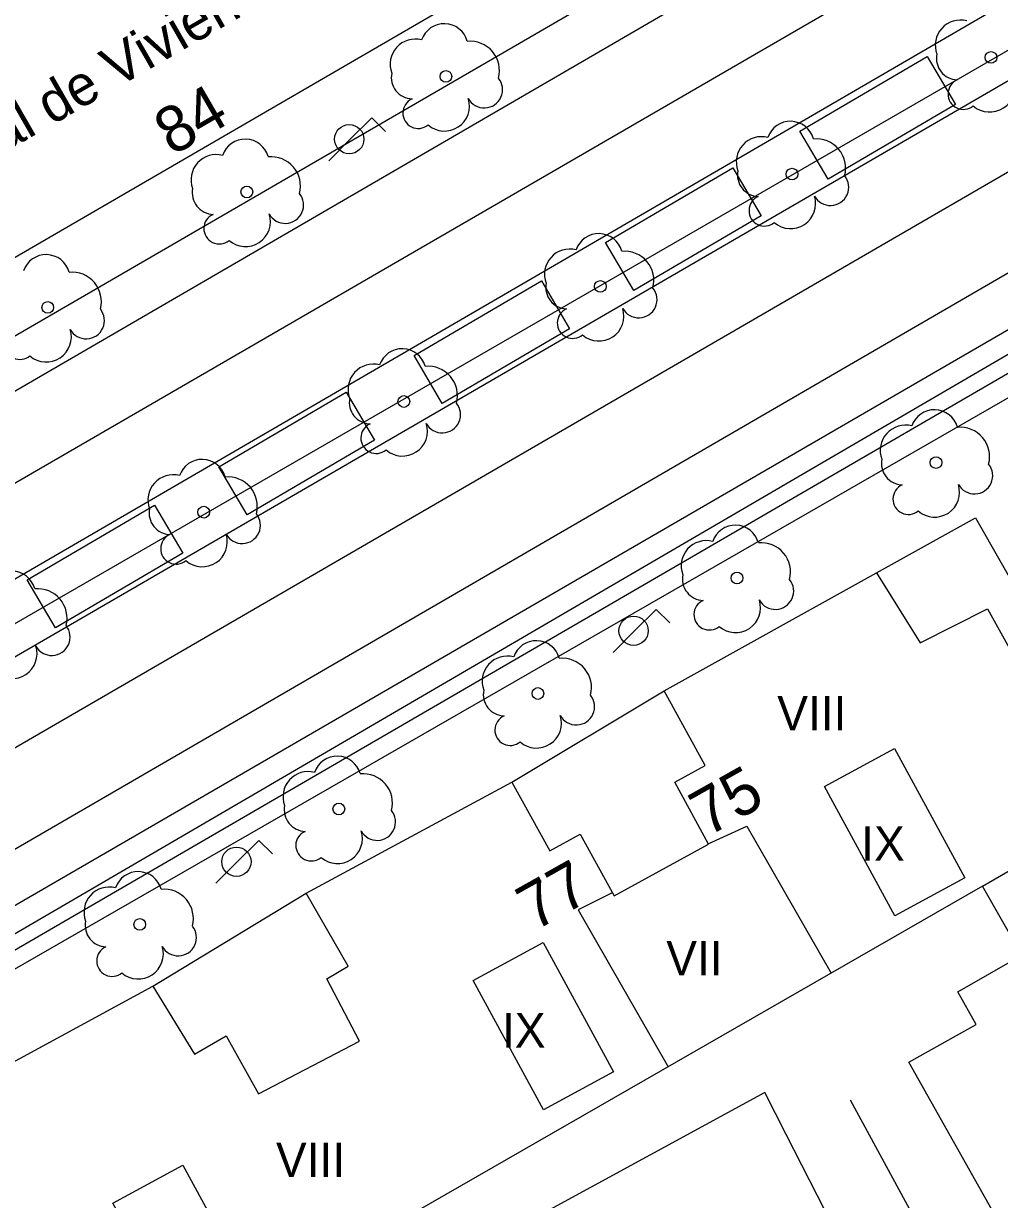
# Model space of a CAD drawing. Extents: x 282771 to 285132, y 4823109 to 4825496.
# Drawn here: x 283724.1 to 283766.5, y 4823709.7 to 4823760.9 of the extents above; entities that cross this region are included whole.
import ezdxf

# ---------------------------------------------------------------- set-up
doc = ezdxf.new("R2010")
doc.units = 0
for name, color, linetype in [('ACERA-BORDILLO', 7, 'Continuous'), ('ACERA-INTERIOR', 7, 'Continuous'), ('ARBOL', 7, 'Continuous'), ('BORDILLO', 7, 'Continuous'), ('CALLE-EJE', 7, 'Continuous'), ('CARRIL-BICI-AREA', 7, 'Continuous'), ('CARRIL-BICI-EJE', 7, 'Continuous'), ('EDIFICIO', 7, 'Continuous'), ('FAROLA', 7, 'Continuous'), ('MEDIANERA', 7, 'Continuous'), ('NUM-PORTAL', 7, 'Continuous'), ('SENAL-VIARIA', 7, 'Continuous'), ('TXT-ALTURA-EDIFICIO', 7, 'Continuous'), ('TXT-EDIFICIOS', 7, 'Continuous'), ('ZONA-VERDE', 7, 'Continuous')]:
    doc.layers.add(name, color=color, linetype=linetype)

msp = doc.modelspace()

# ---------------------------------------------------------------- linework, layer by layer
at = {"layer": 'ACERA-BORDILLO'}
for points in [[(283686.965, 4823723.606), (283698.624, 4823730.373), (283698.444, 4823732.697), (283821.968, 4823804.368)], [(283697.914, 4823709.533), (283698.172, 4823709.83), (283698.73, 4823710.356), (283699.023, 4823710.585), (283699.317, 4823710.814), (283699.62, 4823711.009), (283699.923, 4823711.203), (283707.273, 4823715.467), (283708.328, 4823713.648), (283815.96, 4823776.062)]]:
    msp.add_lwpolyline(points, dxfattribs=at)
at = {"layer": 'ACERA-INTERIOR'}
for points in [[(283761.172, 4823737.017), (283765.482, 4823739.407), (283772.472, 4823727.157)], [(283745.302, 4823727.907), (283751.932, 4823731.877)], [(283729.692, 4823719.037), (283736.352, 4823723.077)], [(283760.017, 4823714.081), (283765.64, 4823703.742)]]:
    msp.add_lwpolyline(points, dxfattribs=at)
at = {"layer": 'ARBOL'}
for centre in [(283766.153, 4823759.445), (283742.435, 4823758.617), (283757.495, 4823754.37), (283733.775, 4823753.592), (283749.155, 4823749.48), (283725.114, 4823748.567), (283740.606, 4823744.473), (283763.759, 4823741.817), (283731.9, 4823739.657), (283755.099, 4823736.792), (283746.438, 4823731.767), (283737.777, 4823726.742), (283729.117, 4823721.717)]:
    msp.add_circle(centre, 0.255, dxfattribs=at)
for centre, radius, start, end in [((283764.823, 4823759.975), 1.097, 75.4318, 200.5561), ((283742.365, 4823759.877), 1.038, 15.6423, 161.3843), ((283741.105, 4823759.147), 1.097, 75.4318, 200.5561), ((283743.495, 4823758.877), 1.272, 345.0327, 95.7993), ((283764.713, 4823759.405), 0.935, 168.599, 268.1324), ((283740.995, 4823758.577), 0.935, 168.599, 268.1324), ((283744.105, 4823758.047), 0.797, 208.9625, 38.991), ((283766.093, 4823758.155), 1.086, 228.9545, 17.928), ((283764.953, 4823757.855), 0.672, 113.7367, 309.4725), ((283741.235, 4823757.027), 0.672, 113.7367, 309.4725), ((283742.375, 4823757.327), 1.086, 228.9545, 17.928), ((283757.425, 4823755.63), 1.038, 15.6423, 161.3843), ((283756.165, 4823754.9), 1.097, 75.4318, 200.5561), ((283733.705, 4823754.852), 1.038, 15.6423, 161.3843), ((283758.555, 4823754.63), 1.272, 345.0327, 95.7993), ((283732.445, 4823754.122), 1.097, 75.4318, 200.5561), ((283734.835, 4823753.852), 1.272, 345.0327, 95.7993), ((283756.055, 4823754.33), 0.935, 168.599, 268.1324), ((283759.165, 4823753.8), 0.797, 208.9625, 38.991), ((283732.335, 4823753.552), 0.935, 168.599, 268.1324), ((283735.445, 4823753.022), 0.797, 208.9625, 38.991), ((283756.295, 4823752.78), 0.672, 113.7367, 309.4725), ((283757.435, 4823753.08), 1.086, 228.9545, 17.928), ((283732.575, 4823752.002), 0.672, 113.7367, 309.4725), ((283733.715, 4823752.302), 1.086, 228.9545, 17.928), ((283749.085, 4823750.74), 1.038, 15.6423, 161.3843), ((283725.044, 4823749.827), 1.038, 15.6423, 161.3843), ((283747.825, 4823750.01), 1.097, 75.4318, 200.5561), ((283750.215, 4823749.74), 1.272, 345.0327, 95.7993), ((283726.174, 4823748.827), 1.272, 345.0327, 95.7993), ((283747.715, 4823749.44), 0.935, 168.599, 268.1324), ((283750.825, 4823748.91), 0.797, 208.9625, 38.991), ((283726.784, 4823747.997), 0.797, 208.9625, 38.991), ((283747.955, 4823747.89), 0.672, 113.7367, 309.4725), ((283749.095, 4823748.19), 1.086, 228.9545, 17.928), ((283723.914, 4823746.977), 0.672, 113.7367, 309.4725), ((283725.054, 4823747.277), 1.086, 228.9545, 17.928), ((283740.536, 4823745.733), 1.038, 15.6423, 161.3843), ((283739.276, 4823745.003), 1.097, 75.4318, 200.5561), ((283741.666, 4823744.733), 1.272, 345.0327, 95.7993), ((283739.166, 4823744.433), 0.935, 168.599, 268.1324), ((283742.276, 4823743.903), 0.797, 208.9625, 38.991), ((283763.689, 4823743.077), 1.038, 15.6423, 161.3843), ((283739.406, 4823742.883), 0.672, 113.7367, 309.4725), ((283740.546, 4823743.183), 1.086, 228.9545, 17.928), ((283762.429, 4823742.347), 1.097, 75.4318, 200.5561), ((283764.819, 4823742.077), 1.272, 345.0327, 95.7993), ((283731.83, 4823740.917), 1.038, 15.6423, 161.3843), ((283762.319, 4823741.777), 0.935, 168.599, 268.1324), ((283765.429, 4823741.247), 0.797, 208.9625, 38.991), ((283730.57, 4823740.187), 1.097, 75.4318, 200.5561), ((283732.96, 4823739.917), 1.272, 345.0327, 95.7993), ((283762.559, 4823740.227), 0.672, 113.7367, 309.4725), ((283763.699, 4823740.527), 1.086, 228.9545, 17.928), ((283730.46, 4823739.617), 0.935, 168.599, 268.1324), ((283733.57, 4823739.087), 0.797, 208.9625, 38.991), ((283755.029, 4823738.052), 1.038, 15.6423, 161.3843), ((283730.7, 4823738.067), 0.672, 113.7367, 309.4725), ((283731.84, 4823738.367), 1.086, 228.9545, 17.928), ((283753.769, 4823737.322), 1.097, 75.4318, 200.5561), ((283756.159, 4823737.052), 1.272, 345.0327, 95.7993), ((283723.552, 4823736.049), 1.038, 15.6423, 161.3843), ((283753.659, 4823736.752), 0.935, 168.599, 268.1324), ((283756.769, 4823736.222), 0.797, 208.9625, 38.991), ((283724.681, 4823735.049), 1.272, 345.0327, 95.7993), ((283753.899, 4823735.202), 0.672, 113.7367, 309.4725), ((283755.039, 4823735.502), 1.086, 228.9545, 17.928), ((283725.291, 4823734.219), 0.797, 208.9625, 38.991), ((283746.368, 4823733.027), 1.038, 15.6423, 161.3843), ((283723.562, 4823733.499), 1.086, 228.9545, 17.928), ((283745.108, 4823732.297), 1.097, 75.4318, 200.5561), ((283747.498, 4823732.027), 1.272, 345.0327, 95.7993), ((283744.998, 4823731.727), 0.935, 168.599, 268.1324), ((283748.108, 4823731.197), 0.797, 208.9625, 38.991), ((283745.238, 4823730.177), 0.672, 113.7367, 309.4725), ((283746.378, 4823730.477), 1.086, 228.9545, 17.928), ((283737.707, 4823728.002), 1.038, 15.6423, 161.3843), ((283736.447, 4823727.272), 1.097, 75.4318, 200.5561), ((283738.837, 4823727.002), 1.272, 345.0327, 95.7993), ((283736.337, 4823726.702), 0.935, 168.599, 268.1324), ((283739.447, 4823726.172), 0.797, 208.9625, 38.991), ((283736.577, 4823725.152), 0.672, 113.7367, 309.4725), ((283737.717, 4823725.452), 1.086, 228.9545, 17.928), ((283729.047, 4823722.977), 1.038, 15.6423, 161.3843), ((283727.787, 4823722.247), 1.097, 75.4318, 200.5561), ((283730.177, 4823721.977), 1.272, 345.0327, 95.7993), ((283727.677, 4823721.677), 0.935, 168.599, 268.1324), ((283730.787, 4823721.147), 0.797, 208.9625, 38.991), ((283727.917, 4823720.127), 0.672, 113.7367, 309.4725), ((283729.057, 4823720.427), 1.086, 228.9545, 17.928)]:
    msp.add_arc(centre, radius, start, end, dxfattribs=at)
at = {"layer": 'BORDILLO'}
for points in [[(283691.749, 4823718.19), (283819.843, 4823792.692), (283831.283, 4823799.266)], [(283834.164, 4823797.465), (283693.206, 4823715.678), (283692.966, 4823715.567), (283692.693, 4823715.498), (283692.4, 4823715.484), (283692.105, 4823715.531), (283691.825, 4823715.637), (283691.578, 4823715.794), (283691.375, 4823715.989), (283691.222, 4823716.205), (283691.11, 4823716.446), (283691.042, 4823716.719), (283691.028, 4823717.011), (283691.075, 4823717.307), (283691.181, 4823717.586), (283691.338, 4823717.834), (283691.533, 4823718.036), (283691.749, 4823718.19)]]:
    msp.add_lwpolyline(points, dxfattribs=at)
at = {"layer": 'CALLE-EJE'}
msp.add_lwpolyline([(283685.293, 4823712.647), (283840.771, 4823802.436)], dxfattribs=at)
at = {"layer": 'CARRIL-BICI-AREA'}
for points in [[(283818.326, 4823776.541), (283706.898, 4823711.519), (283705.4, 4823714.133), (283703.649, 4823713.165), (283705.171, 4823710.511), (283685.478, 4823699.02), (283677.598, 4823695.505), (283673.378, 4823693.305), (283598.792, 4823650.012)], [(283539.383, 4823613.612), (283671.382, 4823690.272), (283675.589, 4823692.626), (283680.537, 4823695.246), (283682.257, 4823696.172), (283687.107, 4823698.758), (283819.354, 4823774.823)]]:
    msp.add_lwpolyline(points, dxfattribs=at)
at = {"layer": 'CARRIL-BICI-EJE'}
msp.add_lwpolyline([(283510.08, 4823597.633), (283706.223, 4823710.47), (283818.613, 4823775.756), (283821.019, 4823776.694), (283822.894, 4823776.775), (283825.218, 4823777.102), (283827.257, 4823777.958), (283830.437, 4823779.794), (283832.354, 4823781.206), (283833.565, 4823782.581), (283834.753, 4823784.562), (283836.081, 4823785.728), (283840.159, 4823788.035), (283860.751, 4823800.066)], dxfattribs=at)
at = {"layer": 'EDIFICIO'}
for points in [[(283724.344, 4823778.943), (283728.753, 4823771.123), (283702.473, 4823755.862), (283697.913, 4823763.652), (283683.193, 4823755.102), (283695.303, 4823734.282), (283751.083, 4823766.663), (283739.004, 4823787.473), (283724.344, 4823778.943)], [(283720.582, 4823714.087), (283729.692, 4823719.037), (283731.492, 4823716.067), (283732.882, 4823716.867), (283734.282, 4823714.347), (283738.672, 4823716.637), (283737.252, 4823719.347), (283738.182, 4823719.907), (283736.352, 4823723.077), (283745.302, 4823727.907), (283746.962, 4823724.917), (283748.282, 4823725.647), (283749.752, 4823722.967), (283753.862, 4823725.207), (283752.392, 4823727.907), (283753.722, 4823728.637), (283751.932, 4823731.877), (283761.172, 4823737.017), (283763.072, 4823733.977), (283766.002, 4823735.457), (283771.022, 4823726.417)], [(283767.562, 4823706.857), (283762.582, 4823715.717), (283765.512, 4823717.367), (283764.712, 4823718.787), (283767.492, 4823720.377), (283765.782, 4823723.377), (283728.422, 4823701.918), (283751.172, 4823661.918), (283754.622, 4823663.638), (283752.572, 4823667.398), (283753.612, 4823667.968), (283752.782, 4823669.498), (283762.102, 4823674.588), (283762.852, 4823673.198), (283763.992, 4823673.808), (283765.842, 4823670.328), (283769.622, 4823672.328)]]:
    msp.add_lwpolyline(points, dxfattribs=at)
at = {"layer": 'FAROLA'}
for p, q in [((283739.211, 4823756.818), (283738.271, 4823755.888)), ((283739.801, 4823756.228), (283739.211, 4823756.818)), ((283738.271, 4823755.888), (283737.341, 4823754.948)), ((283751.583, 4823735.426), (283750.643, 4823734.496)), ((283752.173, 4823734.836), (283751.583, 4823735.426)), ((283750.643, 4823734.496), (283749.713, 4823733.556)), ((283734.301, 4823725.376), (283733.361, 4823724.446)), ((283734.891, 4823724.786), (283734.301, 4823725.376)), ((283733.361, 4823724.446), (283732.431, 4823723.506))]:
    msp.add_line(p, q, dxfattribs=at)
for centre in [(283738.231, 4823755.888), (283750.603, 4823734.496), (283733.321, 4823724.446)]:
    msp.add_circle(centre, 0.637, dxfattribs=at)
at = {"layer": 'MEDIANERA'}
for points in [[(283761.952, 4823729.377), (283765.012, 4823723.747), (283761.962, 4823722.087), (283758.902, 4823727.717), (283761.952, 4823729.377)], [(283765.782, 4823723.377), (283771.022, 4823726.417)], [(283753.842, 4823725.227), (283755.532, 4823725.997), (283759.202, 4823719.597)], [(283749.672, 4823723.097), (283748.192, 4823722.347), (283752.102, 4823715.517)], [(283746.672, 4823720.937), (283749.732, 4823715.307), (283746.682, 4823713.647), (283743.622, 4823719.277), (283746.672, 4823720.937)], [(283730.992, 4823711.247), (283734.052, 4823705.617), (283731.002, 4823703.957), (283727.942, 4823709.587), (283730.992, 4823711.247)]]:
    msp.add_lwpolyline(points, dxfattribs=at)
at = {"layer": 'SENAL-VIARIA'}
msp.add_line((283815.882, 4823778.485), (283707.273, 4823715.467), dxfattribs=at)
for points in [[(283830.653, 4823802.914), (283700.335, 4823727.388)], [(283703.559, 4823717.746), (283834.516, 4823793.702)], [(283698.624, 4823730.373), (283754.553, 4823762.886), (283753.498, 4823764.704)]]:
    msp.add_lwpolyline(points, dxfattribs=at)
at = {"layer": 'ZONA-VERDE'}
for p, q in [((283757.837, 4823756.235), (283763.378, 4823759.489)), ((283763.378, 4823759.489), (283764.605, 4823757.4)), ((283764.605, 4823757.4), (283759.065, 4823754.145)), ((283759.065, 4823754.145), (283757.837, 4823756.235)), ((283749.384, 4823751.393), (283754.924, 4823754.647)), ((283754.924, 4823754.647), (283756.152, 4823752.558)), ((283756.152, 4823752.558), (283750.611, 4823749.303)), ((283750.611, 4823749.303), (283749.384, 4823751.393)), ((283741.05, 4823746.472), (283746.59, 4823749.726)), ((283746.59, 4823749.726), (283747.817, 4823747.636)), ((283747.817, 4823747.636), (283742.277, 4823744.382)), ((283742.277, 4823744.382), (283741.05, 4823746.472)), ((283732.556, 4823741.63), (283738.097, 4823744.884)), ((283738.097, 4823744.884), (283739.324, 4823742.794)), ((283739.324, 4823742.794), (283733.784, 4823739.54)), ((283733.784, 4823739.54), (283732.556, 4823741.63)), ((283724.222, 4823736.709), (283729.762, 4823739.963)), ((283729.762, 4823739.963), (283730.99, 4823737.873)), ((283730.99, 4823737.873), (283725.45, 4823734.619)), ((283725.45, 4823734.619), (283724.222, 4823736.709))]:
    msp.add_line(p, q, dxfattribs=at)
msp.add_lwpolyline([(283756.642, 4823705.36), (283759.962, 4823707.237), (283757.241, 4823712.575), (283756.312, 4823714.397), (283746.148, 4823708.866), (283750.353, 4823701.803), (283751.098, 4823702.224), (283756.642, 4823705.36)], dxfattribs=at)

# ---------------------------------------------------------------- texts
at = {"layer": 'NUM-PORTAL'}
for s, rotation, p in [('84', 30.09, (283730.528, 4823755.139)), ('75', 29.3, (283753.809, 4823725.507)), ('77', 29.3, (283746.281, 4823721.4))]:
    msp.add_text(s, height=2, rotation=rotation, dxfattribs=at).set_placement(p)
at = {"layer": 'TXT-ALTURA-EDIFICIO'}
for s, p in [('VIII', (283756.851, 4823730.157)), ('IX', (283760.505, 4823724.487)), ('VII', (283752.022, 4823719.497)), ('IX', (283744.875, 4823716.357)), ('VIII', (283735.042, 4823710.727))]:
    msp.add_text(s, height=1.5, rotation=0, dxfattribs=at).set_placement(p)
at = {"layer": 'TXT-EDIFICIOS'}
msp.add_text('Empresa Municipal de Vivienda', height=1.75, rotation=29.8541, dxfattribs=at).set_placement((283707.459, 4823746.252))

doc.saveas('drawing.dxf')
